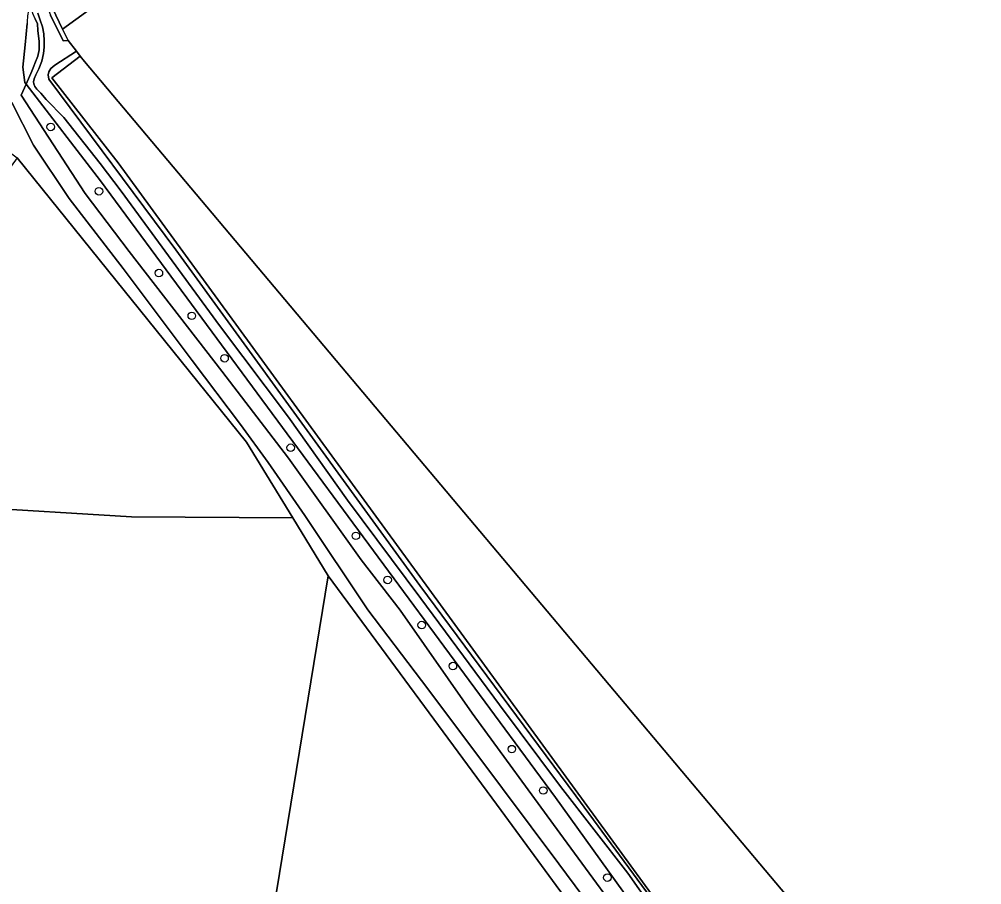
# Model space of a CAD drawing. Extents: x 159626 to 160723, y 388173 to 389416.
# Drawn here: x 160262.2 to 160387.1, y 388849 to 388961.4 of the extents above; entities that cross this region are included whole.
import ezdxf

# ---------------------------------------------------------------- set-up
doc = ezdxf.new("R2010")
doc.units = 0
for name, color, linetype in [('IMGEO_Boom', 7, 'Continuous'), ('IMGEO_Bouwland', 7, 'Continuous'), ('IMGEO_Grasland_overig', 7, 'Continuous'), ('IMGEO_Groenvoorziening', 7, 'Continuous'), ('IMGEO_Hek', 7, 'Continuous'), ('IMGEO_Loofbos', 7, 'Continuous'), ('IMGEO_Oever', 7, 'Continuous'), ('IMGEO_Voetpad_halfverhard', 7, 'Continuous'), ('IMGEO_Waterloop', 7, 'Continuous')]:
    doc.layers.add(name, color=color, linetype=linetype)

msp = doc.modelspace()

# ---------------------------------------------------------------- linework, layer by layer
at = {"layer": 'IMGEO_Boom'}
for centre in [(160266.27, 388947.38), (160272.53, 388939.02), (160280.31, 388928.41), (160284.58, 388922.86), (160288.83, 388917.35), (160297.41, 388905.75), (160305.87, 388894.31), (160309.99, 388888.58), (160314.42, 388882.73), (160318.46, 388877.41), (160326.11, 388866.63), (160330.19, 388861.26), (160338.51, 388849.95)]:
    msp.add_circle(centre, 0.489, dxfattribs=at)
at = {"layer": 'IMGEO_Bouwland'}
msp.add_lwpolyline([(160396.77, 388986.61), (160343.17, 388977.29), (160336.42, 388975.95), (160332.07, 388975.32), (160326.22, 388974.36), (160321.76, 388974.27), (160318.31, 388974.25), (160314.33, 388974.95), (160311.33, 388975.89), (160307.86, 388977.2), (160302.65, 388978.78), (160299.18, 388978.07), (160294.55, 388975.84), (160288.57, 388972.72), (160281.66, 388968.88), (160273.45, 388964.21), (160267.82, 388960.08), (160268.54, 388958.6), (160269.62, 388957.2), (160270.11, 388956.55), (160270.64, 388955.87), (160374.84, 388832.04)], dxfattribs=at)
at = {"layer": 'IMGEO_Grasland_overig'}
msp.add_lwpolyline([(160309.61, 388981.01), (160303.79, 388982.22), (160299.52, 388982.27), (160293.97, 388979.62), (160280.59, 388972.23), (160269.8, 388966.86), (160266.09, 388964.08), (160266.5, 388962.81), (160267.82, 388960.08), (160273.45, 388964.21), (160281.66, 388968.88), (160288.57, 388972.72), (160294.55, 388975.84), (160299.18, 388978.07), (160302.65, 388978.78), (160307.86, 388977.2), (160311.33, 388975.89), (160314.33, 388974.95), (160318.31, 388974.25), (160314.9, 388976.9)], close=True, dxfattribs=at)
msp.add_lwpolyline([(160263.2, 388960.81), (160262.95, 388958.03), (160262.66, 388955.13), (160262.9, 388953.14), (160263.08, 388952.91), (160263.83, 388954.6), (160264.08, 388955.26), (160264.21, 388955.6), (160264.6, 388956.56), (160264.79, 388957.39), (160264.77, 388958.48), (160264.62, 388959.9), (160264.55, 388960.75), (160264.26, 388961.4), (160263.96, 388962.08), (160263.81, 388962.72), (160263.84, 388963.18)], dxfattribs=at)
msp.add_arc((160272.22, 388960.78), 9.01, 167.3716, 179.8446, dxfattribs=at)
at = {"layer": 'IMGEO_Groenvoorziening'}
msp.add_lwpolyline([(160272.72, 388940.38), (160263.08, 388952.91), (160262.46, 388951.52), (160270.75, 388938.75), (160276.44, 388931.2), (160288.46, 388915.69), (160297.12, 388904.41), (160306.55, 388891.2), (160311.62, 388884.65), (160320.97, 388871.29), (160332.33, 388855.74), (160342.92, 388841.29), (160349.96, 388831.58), (160352.9, 388827.81), (160358.3, 388821.9), (160360.26, 388819.5), (160364.32, 388814.36), (160365.72, 388814.15), (160362.16, 388818.02), (160331.77, 388860.36)], close=True, dxfattribs=at)
msp.add_lwpolyline([(160339.58, 388841.82), (160332.22, 388851.74), (160321.32, 388866.31), (160314.38, 388875.54), (160307.44, 388884.71), (160299.23, 388896.94), (160294.48, 388903.82), (160290.9, 388908.77), (160284.63, 388917.05), (160275.68, 388929.02), (160268.65, 388938.1), (160264.04, 388945), (160261.25, 388950.53), (160260.46, 388948.16), (160259.06, 388945.3), (160260.67, 388944.33), (160261.92, 388943.37), (160291.68, 388906.46), (160297.69, 388896.64), (160302.28, 388889.13), (160324.73, 388858.65), (160331.88, 388848.95)], dxfattribs=at)
at = {"layer": 'IMGEO_Hek'}
for points in [[(160291.68, 388906.46), (160297.69, 388896.64)], [(160213.12, 388902.67), (160232.43, 388899.79), (160255.46, 388898.07), (160276.77, 388896.78), (160297.69, 388896.64)], [(160297.69, 388896.64), (160302.28, 388889.13)], [(160302.28, 388889.13), (160324.73, 388858.65), (160331.88, 388848.95), (160356.79, 388815.46)]]:
    msp.add_lwpolyline(points, dxfattribs=at)
at = {"layer": 'IMGEO_Loofbos'}
for points in [[(160270.64, 388955.87), (160270.11, 388956.55), (160266.44, 388953.76), (160275.02, 388942.7), (160364.75, 388819.69), (160368.61, 388815.34)], [(160371.95, 388813.24), (160379.54, 388811.3), (160381.43, 388810.99), (160407.41, 388805.24), (160409.05, 388804.96), (160409.2, 388805.48), (160406.91, 388806.02), (160395.51, 388808.7), (160390.16, 388814.74), (160374.84, 388832.04), (160270.64, 388955.87)], [(160213.12, 388902.67), (160232.43, 388899.79), (160255.46, 388898.07), (160276.77, 388896.78), (160297.69, 388896.64), (160291.68, 388906.46), (160261.92, 388943.37), (160257.62, 388937.49)], [(160200.2, 388879.28), (160195.24, 388854.56), (160194.61, 388852.29), (160292.59, 388829.87), (160302.28, 388889.13), (160297.69, 388896.64), (160276.77, 388896.78), (160255.46, 388898.07), (160232.43, 388899.79), (160213.12, 388902.67)]]:
    msp.add_lwpolyline(points, dxfattribs=at)
msp.add_lwpolyline([(160356.79, 388815.46), (160331.88, 388848.95), (160324.73, 388858.65), (160302.28, 388889.13), (160292.59, 388829.87), (160355.1, 388815.56)], close=True, dxfattribs=at)
at = {"layer": 'IMGEO_Oever'}
msp.add_lwpolyline([(160269.8, 388966.86), (160269.46, 388967.35), (160266.53, 388965.62), (160265.97, 388965.25), (160265.69, 388964.95), (160265.54, 388964.68), (160265.46, 388964.39), (160265.48, 388964.02), (160266.25, 388961.9), (160267.91, 388958.56), (160268.54, 388958.6), (160267.82, 388960.08), (160266.5, 388962.81), (160266.09, 388964.08)], close=True, dxfattribs=at)
for points in [[(160350.64, 388837.04), (160341.18, 388850.53), (160332.44, 388861.76), (160324.51, 388872.36), (160314.29, 388886.18), (160304.8, 388898.95), (160297.11, 388909.73), (160288.17, 388921.6), (160275.41, 388939.04), (160272.71, 388942.61), (160267.97, 388948.58), (160265.69, 388950.93), (160265, 388951.74), (160264.47, 388952.27), (160264.22, 388952.64), (160264.08, 388952.95), (160264.05, 388953.22), (160264.12, 388953.62), (160264.34, 388954.13), (160264.73, 388954.93), (160265.14, 388955.93), (160265.32, 388956.9), (160265.43, 388957.75), (160265.43, 388958.54), (160265.36, 388959.46), (160265.22, 388960.36), (160264.91, 388961.24), (160264.59, 388962.15)], [(160264.26, 388961.4), (160264.55, 388960.75), (160264.62, 388959.9), (160264.77, 388958.48), (160264.79, 388957.39), (160264.6, 388956.56), (160264.21, 388955.6), (160264.08, 388955.26), (160263.83, 388954.6), (160263.08, 388952.91), (160272.72, 388940.38), (160331.77, 388860.36), (160362.16, 388818.02)], [(160270.11, 388956.55), (160269.62, 388957.2), (160266.8, 388955.4), (160266.3, 388954.95), (160266.03, 388954.52), (160265.93, 388954.16), (160266.05, 388953.56), (160282.5, 388931.42), (160314.17, 388887.85), (160334.41, 388860.55), (160354.44, 388833.35)], [(160368.61, 388815.34), (160364.75, 388819.69), (160275.02, 388942.7), (160266.44, 388953.76), (160270.11, 388956.55)]]:
    msp.add_lwpolyline(points, dxfattribs=at)
at = {"layer": 'IMGEO_Voetpad_halfverhard'}
for points in [[(160263.08, 388952.91), (160262.9, 388953.14), (160262.66, 388955.13), (160262.95, 388958.03), (160263.2, 388960.81)], [(160342.92, 388841.29), (160332.33, 388855.74), (160320.97, 388871.29), (160311.62, 388884.65), (160306.55, 388891.2), (160297.12, 388904.41), (160288.46, 388915.69), (160276.44, 388931.2), (160270.75, 388938.75), (160262.46, 388951.52), (160263.08, 388952.91)], [(160259.06, 388945.3), (160260.46, 388948.16), (160261.25, 388950.53), (160264.04, 388945), (160268.65, 388938.1), (160275.68, 388929.02), (160284.63, 388917.05), (160290.9, 388908.77), (160294.48, 388903.82), (160299.23, 388896.94), (160307.44, 388884.71), (160314.38, 388875.54), (160321.32, 388866.31), (160332.22, 388851.74), (160339.58, 388841.82)]]:
    msp.add_lwpolyline(points, dxfattribs=at)
msp.add_arc((160272.22, 388960.78), 9.01, 167.3716, 179.8446, dxfattribs=at)
at = {"layer": 'IMGEO_Waterloop'}
for points in [[(160264.59, 388962.15), (160264.91, 388961.24), (160265.22, 388960.36), (160265.36, 388959.46), (160265.43, 388958.54), (160265.43, 388957.75), (160265.32, 388956.9), (160265.14, 388955.93), (160264.73, 388954.93), (160264.34, 388954.13), (160264.12, 388953.62), (160264.05, 388953.22), (160264.08, 388952.95), (160264.22, 388952.64), (160264.47, 388952.27), (160265, 388951.74), (160265.69, 388950.93), (160267.97, 388948.58), (160272.71, 388942.61), (160275.41, 388939.04), (160288.17, 388921.6), (160297.11, 388909.73), (160304.8, 388898.95), (160314.29, 388886.18), (160324.51, 388872.36), (160332.44, 388861.76), (160341.18, 388850.53), (160350.64, 388837.04)], [(160354.44, 388833.35), (160334.41, 388860.55), (160314.17, 388887.85), (160282.5, 388931.42), (160266.05, 388953.56), (160265.93, 388954.16), (160266.03, 388954.52), (160266.3, 388954.95), (160266.8, 388955.4), (160269.62, 388957.2), (160268.54, 388958.6), (160267.91, 388958.56), (160266.25, 388961.9)]]:
    msp.add_lwpolyline(points, dxfattribs=at)

doc.saveas('drawing.dxf')
